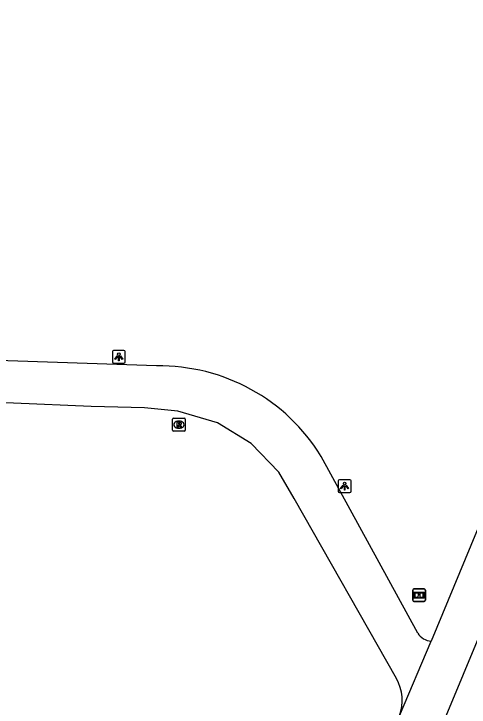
# Model space of a CAD drawing. Extents: x 158087 to 159494, y 382905 to 383981.
# Drawn here: x 159237.4 to 159272.8, y 383617.1 to 383671.2 of the extents above; entities that cross this region are included whole.
import ezdxf

# ---------------------------------------------------------------- set-up
doc = ezdxf.new("R2010")
doc.units = 0
for name, color, linetype in [('IMGEO_Fietspad_open', 7, 'Continuous'), ('IMGEO_Informatiebord', 7, 'Continuous'), ('IMGEO_Lichtpunt', 7, 'Continuous'), ('IMGEO_Rioolput', 7, 'Continuous'), ('IMGEO_Voetpad_gesloten', 7, 'Continuous'), ('IMGEO_Voetpad_open', 7, 'Continuous')]:
    doc.layers.add(name, color=color, linetype=linetype)

msp = doc.modelspace()

# ---------------------------------------------------------------- linework, layer by layer
at = {"layer": 'IMGEO_Fietspad_open'}
msp.add_lwpolyline([(159297.079, 383671.178), (159294.623, 383665.846), (159292.453, 383661.696), (159286.121, 383649.709), (159284.829, 383647.233), (159282.513, 383642.965), (159279.876, 383637.568), (159277.761, 383632.88), (159277.19, 383631.521), (159274.363, 383624.494), (159270.364, 383614.878), (159263.49, 383598.295), (159263.375, 383598.017)], dxfattribs=at)
at = {"layer": 'IMGEO_Informatiebord'}
for p, q in [((159268.434, 383625.46), (159268.434, 383626.26)), ((159268.434, 383626.26), (159268.434, 383625.46)), ((159268.534, 383626.36), (159269.324, 383626.36)), ((159269.324, 383626.36), (159268.534, 383626.36)), ((159269.424, 383626.26), (159269.424, 383625.46)), ((159269.424, 383625.46), (159269.424, 383626.26)), ((159269.324, 383625.36), (159268.534, 383625.36)), ((159268.534, 383625.36), (159269.324, 383625.36))]:
    msp.add_line(p, q, dxfattribs=at)
for points in [[(159268.535, 383626.092), (159269.323, 383626.092), (159269.323, 383625.628), (159268.535, 383625.628), (159268.535, 383626.092)], [(159268.6, 383626.027), (159268.6, 383625.693), (159268.875, 383625.693), (159268.876, 383625.906), (159268.98, 383625.907), (159268.981, 383625.693), (159269.258, 383625.693), (159269.258, 383626.027), (159268.982, 383626.027), (159268.982, 383625.947), (159268.876, 383625.947), (159268.876, 383626.027), (159268.6, 383626.027)]]:
    msp.add_lwpolyline(points, dxfattribs=at)
for centre, start, end in [((159268.534, 383626.26), 90, 180), ((159268.534, 383626.26), 90, 180), ((159269.324, 383626.26), 0, 90), ((159269.324, 383626.26), 360, 90), ((159268.534, 383625.46), 180, 270), ((159268.534, 383625.46), 180, 270), ((159269.324, 383625.46), 270, 0), ((159269.324, 383625.46), 270, 0)]:
    msp.add_arc(centre, 0.1, start, end, dxfattribs=at)
at = {"layer": 'IMGEO_Lichtpunt'}
for p, q in [((159245.037, 383644.846), (159245.037, 383644.039)), ((159245.037, 383644.846), (159245.037, 383644.039)), ((159245.939, 383644.941), (159245.131, 383644.941)), ((159245.939, 383644.941), (159245.131, 383644.941)), ((159246.033, 383644.039), (159246.033, 383644.846)), ((159246.033, 383644.039), (159246.033, 383644.846)), ((159245.131, 383643.945), (159245.939, 383643.945)), ((159245.131, 383643.945), (159245.939, 383643.945)), ((159262.635, 383634.763), (159262.635, 383633.956)), ((159262.635, 383634.763), (159262.635, 383633.956)), ((159263.537, 383634.858), (159262.729, 383634.858)), ((159263.537, 383634.858), (159262.729, 383634.858)), ((159263.631, 383633.956), (159263.631, 383634.763)), ((159263.631, 383633.956), (159263.631, 383634.763)), ((159262.729, 383633.862), (159263.537, 383633.862)), ((159262.729, 383633.862), (159263.537, 383633.862))]:
    msp.add_line(p, q, dxfattribs=at)
for points in [[(159245.411, 383644.51), (159245.45, 383644.482), (159245.262, 383644.22), (159245.224, 383644.247), (159245.411, 383644.51)], [(159245.513, 383644.462), (159245.56, 383644.462), (159245.56, 383644.14), (159245.513, 383644.14), (159245.513, 383644.462)], [(159245.623, 383644.482), (159245.661, 383644.509), (159245.848, 383644.247), (159245.809, 383644.219), (159245.623, 383644.482)], [(159263.009, 383634.427), (159263.048, 383634.399), (159262.86, 383634.137), (159262.822, 383634.164), (159263.009, 383634.427)], [(159263.111, 383634.379), (159263.158, 383634.379), (159263.158, 383634.057), (159263.111, 383634.057), (159263.111, 383634.379)], [(159263.221, 383634.399), (159263.259, 383634.426), (159263.446, 383634.164), (159263.407, 383634.136), (159263.221, 383634.399)]]:
    msp.add_lwpolyline(points, dxfattribs=at)
for centre in [(159245.536, 383644.644), (159263.134, 383634.561)]:
    msp.add_circle(centre, 0.0994, dxfattribs=at)
for centre, start, end in [((159245.131, 383644.846), 90, 180), ((159245.131, 383644.846), 90, 180), ((159245.939, 383644.846), 0, 90), ((159245.939, 383644.846), 0, 90), ((159245.131, 383644.039), 180, 270), ((159245.131, 383644.039), 180, 270), ((159245.939, 383644.039), 270, 0), ((159245.939, 383644.039), 270, 360), ((159262.729, 383634.763), 90, 180), ((159262.729, 383634.763), 90, 180), ((159263.537, 383634.763), 0, 90), ((159263.537, 383634.763), 0, 90), ((159262.729, 383633.956), 180, 270), ((159262.729, 383633.956), 180, 270), ((159263.537, 383633.956), 270, 0), ((159263.537, 383633.956), 270, 360)]:
    msp.add_arc(centre, 0.0946, start, end, dxfattribs=at)
at = {"layer": 'IMGEO_Rioolput'}
for p, q in [((159249.792, 383639.645), (159250.644, 383639.645)), ((159249.717, 383638.719), (159249.717, 383639.571)), ((159250.205, 383639.425), (159250.23, 383639.425)), ((159250.718, 383639.571), (159250.718, 383638.719)), ((159250.644, 383638.645), (159249.792, 383638.645)), ((159250.228, 383638.865), (159250.203, 383638.865))]:
    msp.add_line(p, q, dxfattribs=at)
for points in [[(159249.792, 383639.645), (159250.644, 383639.645)], [(159249.717, 383638.719), (159249.717, 383639.571)], [(159250.306, 383639.343), (159250.054, 383639.345), (159250.054, 383638.945)], [(159250.054, 383638.945), (159250.178, 383638.945), (159250.178, 383639.107), (159250.189, 383639.107)], [(159250.232, 383639.264), (159250.178, 383639.264), (159250.178, 383639.183)], [(159250.178, 383639.183), (159250.23, 383639.183)], [(159250.236, 383639.078), (159250.307, 383638.945), (159250.447, 383638.945), (159250.382, 383639.071)], [(159250.718, 383639.571), (159250.718, 383638.719)], [(159250.644, 383638.645), (159249.792, 383638.645)]]:
    msp.add_lwpolyline(points, dxfattribs=at)
for centre, radius, start, end in [((159249.794, 383639.569), 0.0765, 91.552, 178.448), ((159249.794, 383639.569), 0.0765, 91.552, 178.448), ((159250.642, 383639.569), 0.0765, 1.552, 88.448), ((159250.642, 383639.569), 0.0765, 1.552, 88.448), ((159250.188, 383639.054), 0.0533, 26.0293, 88.6989), ((159250.214, 383639.372), 0.19, 274.7715, 282.9687), ((159250.238, 383639.168), 0.0964, 77.0061, 93.1865), ((159250.252, 383639.225), 0.0378, 276.6634, 79.6772), ((159250.305, 383639.233), 0.109, 350.3612, 89.416), ((159250.303, 383639.233), 0.112, 277.5842, 350.9817), ((159250.287, 383639.018), 0.108, 29.5134, 73.7905), ((159249.794, 383638.721), 0.0765, 181.552, 268.448), ((159249.794, 383638.721), 0.0765, 181.552, 268.448), ((159250.642, 383638.721), 0.0765, 271.552, 358.448), ((159250.642, 383638.721), 0.0765, 271.552, 358.448)]:
    msp.add_arc(centre, radius, start, end, dxfattribs=at)
for centre, major_axis, ratio, start_param, end_param in [((159250.204, 383639.145), (-0.387, 0.002), 0.722429, 4.712389, 7.853982), ((159250.229, 383639.145), (-0.39, 0.002), 0.717154, 1.570796, 4.712389)]:
    msp.add_ellipse(centre, major_axis=major_axis, ratio=ratio, start_param=start_param, end_param=end_param, dxfattribs=at)
at = {"layer": 'IMGEO_Voetpad_gesloten'}
for points in [[(159248.481, 383643.728), (159223.739, 383644.572)], [(159267.174, 383619.363), (159259.213, 383633.403), (159257.996, 383635.448), (159255.851, 383637.677), (159253.215, 383639.296), (159250.138, 383640.203), (159247.547, 383640.454), (159243.371, 383640.569), (159237.341, 383640.826), (159228.429, 383641.141), (159221.714, 383641.394)], [(159268.829, 383622.907), (159261.314, 383636.67)], [(159267.401, 383616.452), (159269.874, 383622.279)]]:
    msp.add_lwpolyline(points, dxfattribs=at)
for centre, radius, start, end in [((159248.712, 383628.953), 14.777, 31.4822, 90.8972), ((159269.943, 383623.577), 1.299, 211.0182, 266.9736), ((159264.088, 383617.658), 3.526, 339.9986, 28.9192)]:
    msp.add_arc(centre, radius, start, end, dxfattribs=at)
at = {"layer": 'IMGEO_Voetpad_open'}
msp.add_lwpolyline([(159289.34, 383663.111), (159283.268, 383651.691), (159281.261, 383648.015), (159276.632, 383638.564), (159269.874, 383622.279)], dxfattribs=at)

doc.saveas('drawing.dxf')
